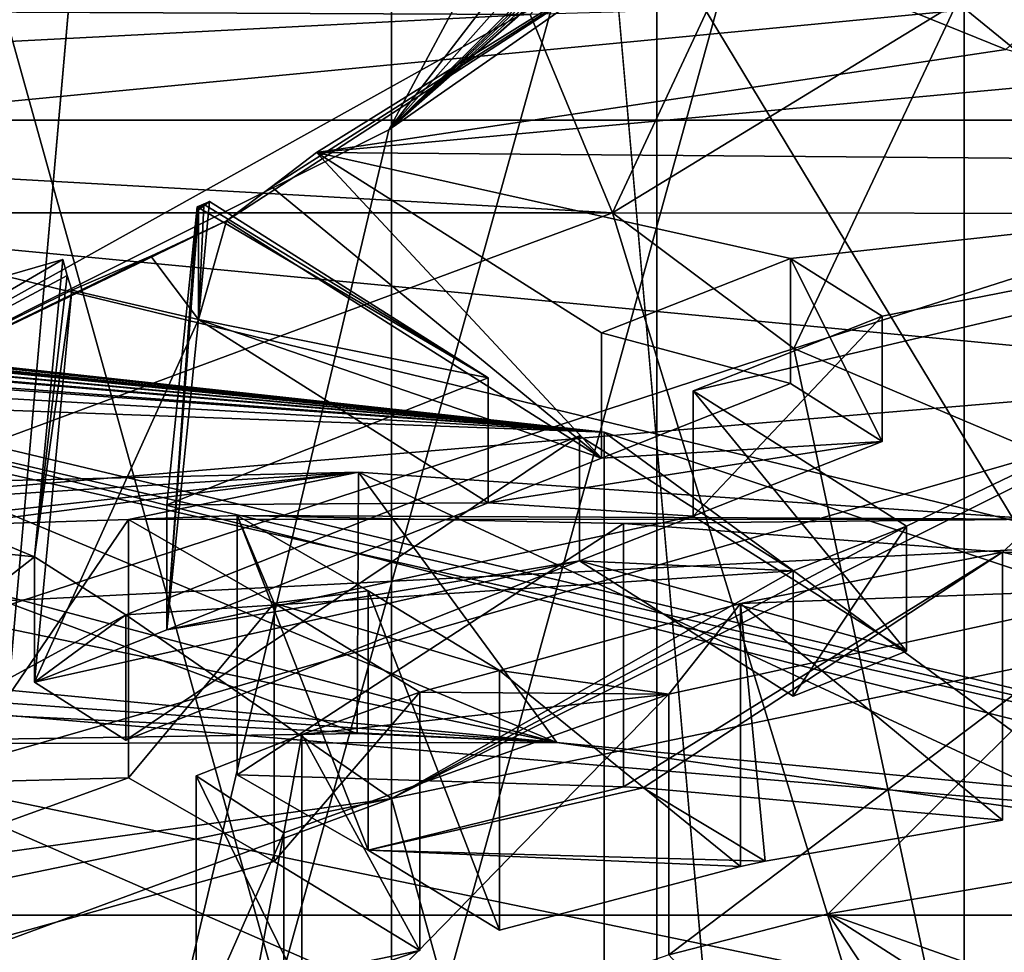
# Model space of a CAD drawing. Header units: millimetres. Extents: x -122 to 122, y -98 to 94.
# Tile 408 of 533: x 74.71 to 78.12, y -17.75 to -14.53. Entities that reach past the tile are written whole.
import ezdxf

# ---------------------------------------------------------------- set-up
doc = ezdxf.new("R2010")
doc.units = ezdxf.units.MM
doc.header["$LTSCALE"] = 26.699852
for name, color, linetype in [('10', 7, 'CONTINUOUS'), ('1004', 7, 'CONTINUOUS'), ('1006', 7, 'CONTINUOUS'), ('1139', 7, 'CONTINUOUS'), ('1154', 7, 'CONTINUOUS'), ('1159', 7, 'CONTINUOUS'), ('1160', 7, 'CONTINUOUS'), ('1231', 7, 'CONTINUOUS'), ('1736', 7, 'CONTINUOUS'), ('1737', 7, 'CONTINUOUS'), ('189', 7, 'CONTINUOUS'), ('191', 7, 'CONTINUOUS'), ('193', 7, 'CONTINUOUS'), ('196', 7, 'CONTINUOUS'), ('197', 7, 'CONTINUOUS'), ('199', 7, 'CONTINUOUS'), ('203', 7, 'CONTINUOUS'), ('204', 7, 'CONTINUOUS'), ('206', 7, 'CONTINUOUS'), ('217', 7, 'CONTINUOUS'), ('218', 7, 'CONTINUOUS'), ('219', 7, 'CONTINUOUS'), ('220', 7, 'CONTINUOUS'), ('221', 7, 'CONTINUOUS'), ('222', 7, 'CONTINUOUS'), ('223', 7, 'CONTINUOUS'), ('224', 7, 'CONTINUOUS'), ('225', 7, 'CONTINUOUS'), ('226', 7, 'CONTINUOUS'), ('227', 7, 'CONTINUOUS'), ('228', 7, 'CONTINUOUS'), ('229', 7, 'CONTINUOUS'), ('4236', 7, 'CONTINUOUS'), ('4241', 7, 'CONTINUOUS'), ('4243', 7, 'CONTINUOUS'), ('4244', 7, 'CONTINUOUS'), ('4275', 7, 'CONTINUOUS'), ('4781', 7, 'CONTINUOUS'), ('4782', 7, 'CONTINUOUS'), ('4791', 7, 'CONTINUOUS'), ('4792', 7, 'CONTINUOUS'), ('4793', 7, 'CONTINUOUS'), ('4794', 7, 'CONTINUOUS'), ('5014', 7, 'CONTINUOUS'), ('5015', 7, 'CONTINUOUS'), ('5016', 7, 'CONTINUOUS'), ('5019', 7, 'CONTINUOUS'), ('5079', 7, 'CONTINUOUS'), ('5080', 7, 'CONTINUOUS'), ('5081', 7, 'CONTINUOUS'), ('5082', 7, 'CONTINUOUS'), ('5083', 7, 'CONTINUOUS'), ('5085', 7, 'CONTINUOUS'), ('5086', 7, 'CONTINUOUS'), ('5087', 7, 'CONTINUOUS'), ('5088', 7, 'CONTINUOUS'), ('5232', 7, 'CONTINUOUS'), ('5236', 7, 'CONTINUOUS'), ('5239', 7, 'CONTINUOUS'), ('8', 7, 'CONTINUOUS'), ('967', 7, 'CONTINUOUS'), ('969', 7, 'CONTINUOUS')]:
    doc.layers.add(name, color=color, linetype=linetype)

msp = doc.modelspace()

# ---------------------------------------------------------------- linework, layer by layer
at = {"layer": '10', "color": 7, "linetype": 'Continuous', "true_color": 0xf5f5f5}
msp.add_3dface([(70, -18.8577, 56.6625), (70, -16.2596, 58.1625), (80.6065, -18.4564, 61.9674), (70, -18.8577, 56.6625)], dxfattribs=at)
at = {"layer": '1004', "color": 250, "linetype": 'Continuous', "true_color": 0x323232}
for points in [[(78.9793, 0, -35.25), (78.9793, -17.625, -30.5274), (68.3207, 0, -35.25), (78.9793, 0, -35.25)], [(68.3207, 0, -35.25), (78.9793, -17.625, -30.5274), (68.3207, -17.625, -30.5274), (68.3207, 0, -35.25)], [(78.9793, -17.625, -30.5274), (78.9793, -30.5274, -17.625), (68.3207, -17.625, -30.5274), (78.9793, -17.625, -30.5274)], [(68.3207, -17.625, -30.5274), (78.9793, -30.5274, -17.625), (68.3207, -30.5274, -17.625), (68.3207, -17.625, -30.5274)]]:
    msp.add_3dface(points, dxfattribs=at)
at = {"layer": '1006', "color": 250, "linetype": 'Continuous', "true_color": 0x323232}
for points in [[(78.9793, -17.625, 30.5274), (78.9793, 0, 35.25), (68.3207, -17.625, 30.5274), (78.9793, -17.625, 30.5274)], [(68.3207, -17.625, 30.5274), (78.9793, 0, 35.25), (68.3207, 0, 35.25), (68.3207, -17.625, 30.5274)], [(78.9793, -30.5274, 17.625), (78.9793, -17.625, 30.5274), (68.3207, -30.5274, 17.625), (78.9793, -30.5274, 17.625)], [(68.3207, -30.5274, 17.625), (78.9793, -17.625, 30.5274), (68.3207, -17.625, 30.5274), (68.3207, -30.5274, 17.625)]]:
    msp.add_3dface(points, dxfattribs=at)
at = {"layer": '1139', "color": 250, "linetype": 'Continuous', "true_color": 0x323232}
for points in [[(77.3921, -15.6644, -51.1316), (61.5, -20.8577, -60.1266), (76.7642, -15.1961, -50.3204), (77.3921, -15.6644, -51.1316)], [(76.7642, -15.1961, -50.3204), (61.5, -20.8577, -60.1266), (63.2358, -15.1961, -50.3204), (76.7642, -15.1961, -50.3204)], [(78.2539, -16.0299, -51.7646), (61.5, -20.8577, -60.1266), (77.3921, -15.6644, -51.1316), (78.2539, -16.0299, -51.7646)], [(78.5, -20.8577, -60.1266), (61.5, -20.8577, -60.1266), (78.2539, -16.0299, -51.7646), (78.5, -20.8577, -60.1266)]]:
    msp.add_3dface(points, dxfattribs=at)
at = {"layer": '1154', "color": 250, "linetype": 'Continuous', "true_color": 0x323232}
for points in [[(76.7642, -15.1961, -50.3204), (63.2358, -15.1961, -50.3204), (63.5349, -14.4494, -49.2952), (76.7642, -15.1961, -50.3204)], [(76.7642, -15.1961, -50.3204), (63.5349, -14.4494, -49.2952), (76.4794, -14.5089, -49.3619), (76.7642, -15.1961, -50.3204)]]:
    msp.add_3dface(points, dxfattribs=at)
at = {"layer": '1159', "color": 250, "linetype": 'Continuous', "true_color": 0x323232}
for points in [[(76.7642, -15.1961, -50.3204), (76.4794, -14.5089, -49.3619), (77.7189, -13.1509, -48.8688), (76.7642, -15.1961, -50.3204)], [(76.7642, -15.1961, -50.3204), (77.7189, -13.1509, -48.8688), (77.9567, -14.4685, -50.0678), (76.7642, -15.1961, -50.3204)]]:
    msp.add_3dface(points, dxfattribs=at)
at = {"layer": '1160', "color": 250, "linetype": 'Continuous', "true_color": 0x323232}
for points in [[(77.9567, -14.4685, -50.0678), (78.9799, -13.6721, -50.9196), (78.8532, -15.1979, -51.0817), (77.9567, -14.4685, -50.0678)], [(76.7642, -15.1961, -50.3204), (77.9567, -14.4685, -50.0678), (78.8532, -15.1979, -51.0817), (76.7642, -15.1961, -50.3204)], [(77.3921, -15.6644, -51.1316), (76.7642, -15.1961, -50.3204), (78.8532, -15.1979, -51.0817), (77.3921, -15.6644, -51.1316)], [(78.2539, -16.0299, -51.7646), (77.3921, -15.6644, -51.1316), (78.8532, -15.1979, -51.0817), (78.2539, -16.0299, -51.7646)]]:
    msp.add_3dface(points, dxfattribs=at)
at = {"layer": '1231', "color": 250, "linetype": 'Continuous', "true_color": 0x323232}
for points in [[(103.1595, -13.7317, -39.9563), (36.8405, -13.7317, -39.9563), (35.9716, -19.4191, -39.7149), (103.1595, -13.7317, -39.9563)], [(103.5236, -17.3593, -39.4205), (103.1595, -13.7317, -39.9563), (35.9716, -19.4191, -39.7149), (103.5236, -17.3593, -39.4205)], [(104.466, -20.7388, -40.1459), (103.5236, -17.3593, -39.4205), (35.9716, -19.4191, -39.7149), (104.466, -20.7388, -40.1459)]]:
    msp.add_3dface(points, dxfattribs=at)
at = {"layer": '1736', "color": 250, "linetype": 'Continuous', "true_color": 0x323232}
for points in [[(31.5, -4.939, -46.9912), (108.5, -23.625, -40.9197), (31.5, -23.625, -40.9197), (31.5, -4.939, -46.9912)], [(108.5, -4.939, -46.9912), (108.5, -23.625, -40.9197), (31.5, -4.939, -46.9912), (108.5, -4.939, -46.9912)]]:
    msp.add_3dface(points, dxfattribs=at)
at = {"layer": '1737', "color": 250, "linetype": 'Continuous', "true_color": 0x323232}
for points in [[(108.5, -5.148, -48.9802), (108.5, -24.625, -42.6518), (31.5, -5.148, -48.9802), (108.5, -5.148, -48.9802)], [(31.5, -5.148, -48.9802), (108.5, -24.625, -42.6518), (31.5, -24.625, -42.6518), (31.5, -5.148, -48.9802)]]:
    msp.add_3dface(points, dxfattribs=at)
at = {"layer": '189', "color": 7, "linetype": 'Continuous', "true_color": 0xf5f5f5}
for points in [[(78.6821, -14.1182, 81.5534), (77.0277, -14.1857, 81.6703), (78.1256, -14.6309, 82.4414), (78.6821, -14.1182, 81.5534)], [(77.0277, -14.1857, 81.6703), (75.7412, -14.9873, 83.0588), (78.1256, -14.6309, 82.4414), (77.0277, -14.1857, 81.6703)], [(78.1256, -14.6309, 82.4414), (75.7412, -14.9873, 83.0588), (78.4996, -14.7324, 82.6172), (78.1256, -14.6309, 82.4414)], [(75.7412, -14.9873, 83.0588), (80.3912, -15.0254, 83.1247), (78.4996, -14.7324, 82.6172), (75.7412, -14.9873, 83.0588)], [(77.3807, -15.353, 83.6921), (80.3912, -15.0254, 83.1247), (75.7412, -14.9873, 83.0588), (77.3807, -15.353, 83.6921)], [(76.7267, -15.6112, 84.1394), (77.3807, -15.353, 83.6921), (75.7412, -14.9873, 83.0588), (76.7267, -15.6112, 84.1394)], [(76, -17.2211, 86.9279), (80.3912, -15.0254, 83.1247), (77.7817, -16.2791, 85.2962), (76, -17.2211, 86.9279)], [(77.7817, -16.2791, 85.2962), (80.3912, -15.0254, 83.1247), (77.0432, -15.8116, 84.4864), (77.7817, -16.2791, 85.2962)], [(77.0432, -15.8116, 84.4864), (80.3912, -15.0254, 83.1247), (77.6972, -15.5533, 84.0391), (77.0432, -15.8116, 84.4864)], [(77.6972, -15.5533, 84.0391), (80.3912, -15.0254, 83.1247), (77.3807, -15.353, 83.6921), (77.6972, -15.5533, 84.0391)], [(75.2226, -16.2052, 85.1682), (76.3343, -15.7662, 84.4078), (75.3277, -15.1745, 83.383), (75.2226, -16.2052, 85.1682)], [(75.3277, -15.1745, 83.383), (76.3343, -15.7662, 84.4078), (75.3493, -15.1653, 83.3671), (75.3277, -15.1745, 83.383)], [(76.3343, -15.7662, 84.4078), (75.3708, -15.1562, 83.3512), (75.3493, -15.1653, 83.3671), (76.3343, -15.7662, 84.4078)], [(74.863, -15.3571, 83.6993), (73.3475, -15.7951, 84.458), (74.7648, -16.386, 85.4813), (74.863, -15.3571, 83.6993)], [(73.3475, -15.7951, 84.458), (71.6803, -16.0635, 84.9228), (74.7648, -16.386, 85.4813), (73.3475, -15.7951, 84.458)], [(76.6508, -15.9665, 84.7548), (75.0813, -16.5863, 85.8284), (77.3893, -16.434, 85.5646), (76.6508, -15.9665, 84.7548)], [(71.6803, -16.0635, 84.9228), (73.201, -17.6102, 87.6018), (74.7648, -16.386, 85.4813), (71.6803, -16.0635, 84.9228)], [(77.3893, -16.434, 85.5646), (76, -17.2211, 86.9279), (77.7817, -16.2791, 85.2962), (77.3893, -16.434, 85.5646)], [(74.7648, -16.386, 85.4813), (73.201, -17.6102, 87.6018), (75.0813, -16.5863, 85.8284), (74.7648, -16.386, 85.4813)], [(75.0813, -16.5863, 85.8284), (76, -17.2211, 86.9279), (77.3893, -16.434, 85.5646), (75.0813, -16.5863, 85.8284)], [(73.201, -17.6102, 87.6018), (76, -17.2211, 86.9279), (75.0813, -16.5863, 85.8284), (73.201, -17.6102, 87.6018)], [(73.1073, -17.8202, 87.9654), (76, -17.2211, 86.9279), (73.201, -17.6102, 87.6018), (73.1073, -17.8202, 87.9654)]]:
    msp.add_3dface(points, dxfattribs=at)
at = {"layer": '191', "color": 7, "linetype": 'Continuous', "true_color": 0xf5f5f5}
for points in [[(76, -17.2211, 86.9279), (78.942, -27.8707, 78.818), (78.9421, -16.6076, 85.3207), (76, -17.2211, 86.9279)], [(76, -28.9558, 80.1529), (76, -17.2211, 86.9279), (73.0572, -18.3066, 88.2631), (76, -28.9558, 80.1529)], [(76, -17.2211, 86.9279), (76, -28.9558, 80.1529), (78.942, -27.8707, 78.818), (76, -17.2211, 86.9279)]]:
    msp.add_3dface(points, dxfattribs=at)
at = {"layer": '193', "color": 7, "linetype": 'Continuous', "true_color": 0xf5f5f5}
for points in [[(76, -6.8288, 68.9279), (73.058, -17.4784, 60.818), (73.0579, -6.2153, 67.3207), (76, -6.8288, 68.9279)], [(76, -6.8288, 68.9279), (76, -18.5635, 62.1529), (73.058, -17.4784, 60.818), (76, -6.8288, 68.9279)], [(76, -18.5635, 62.1529), (76, -6.8288, 68.9279), (78.9428, -7.9143, 70.2631), (76, -18.5635, 62.1529)], [(78.9428, -19.1771, 63.7605), (76, -18.5635, 62.1529), (78.9428, -7.9143, 70.2631), (78.9428, -19.1771, 63.7605)]]:
    msp.add_3dface(points, dxfattribs=at)
at = {"layer": '196', "color": 7, "linetype": 'Continuous', "true_color": 0xf5f5f5}
for points in [[(76.9175, -13.179, 77.2616), (76.9175, -22.6056, 71.8191), (73.4587, -25.601, 77.0072), (76.9175, -13.179, 77.2616)], [(75.9907, -14.9083, 80.257), (76.9175, -13.179, 77.2616), (73.4587, -25.601, 77.0072), (75.9907, -14.9083, 80.257)], [(73.4587, -16.1743, 82.4497), (75.9907, -14.9083, 80.257), (73.4587, -25.601, 77.0072), (73.4587, -16.1743, 82.4497)]]:
    msp.add_3dface(points, dxfattribs=at)
at = {"layer": '197', "color": 7, "linetype": 'Continuous', "true_color": 0xf5f5f5}
for points in [[(76.9175, -22.6056, 71.8191), (76.9175, -13.179, 77.2616), (73.4587, -10.1836, 72.0735), (76.9175, -22.6056, 71.8191)], [(76.9175, -22.6056, 71.8191), (73.4587, -10.1836, 72.0735), (73.4587, -19.6103, 66.631), (76.9175, -22.6056, 71.8191)]]:
    msp.add_3dface(points, dxfattribs=at)
at = {"layer": '199', "color": 7, "linetype": 'Continuous', "true_color": 0xf5f5f5}
for points in [[(76.9175, -13.179, 77.2616), (75.9907, -14.9083, 80.257), (77.7421, -12.6324, 77.9799), (76.9175, -13.179, 77.2616)], [(77.7421, -12.6324, 77.9799), (75.9907, -14.9083, 80.257), (77.6661, -13.0266, 78.6628), (77.7421, -12.6324, 77.9799)], [(77.6661, -13.0266, 78.6628), (75.9907, -14.9083, 80.257), (77.512, -13.411, 79.3285), (77.6661, -13.0266, 78.6628)], [(77.0277, -14.1857, 81.6703), (77.8778, -13.25, 80.0497), (75.9907, -14.9083, 80.257), (77.0277, -14.1857, 81.6703)], [(75.9907, -14.9083, 80.257), (77.8778, -13.25, 80.0497), (77.8519, -13.2678, 80.0222), (75.9907, -14.9083, 80.257)], [(77.8259, -13.2857, 79.9948), (75.9907, -14.9083, 80.257), (77.8519, -13.2678, 80.0222), (77.8259, -13.2857, 79.9948)], [(77.7174, -13.34, 79.7984), (75.9907, -14.9083, 80.257), (77.8259, -13.2857, 79.9948), (77.7174, -13.34, 79.7984)], [(77.6099, -13.3925, 79.6044), (75.9907, -14.9083, 80.257), (77.7174, -13.34, 79.7984), (77.6099, -13.3925, 79.6044)], [(77.5608, -13.4023, 79.4657), (75.9907, -14.9083, 80.257), (77.6099, -13.3925, 79.6044), (77.5608, -13.4023, 79.4657)], [(77.512, -13.411, 79.3285), (75.9907, -14.9083, 80.257), (77.5608, -13.4023, 79.4657), (77.512, -13.411, 79.3285)], [(77.0277, -14.1857, 81.6703), (75.9907, -14.9083, 80.257), (73.4587, -16.1743, 82.4497), (77.0277, -14.1857, 81.6703)], [(77.0277, -14.1857, 81.6703), (73.4587, -16.1743, 82.4497), (75.4296, -15.223, 82.4671), (77.0277, -14.1857, 81.6703)], [(75.5848, -15.1056, 82.7619), (77.0277, -14.1857, 81.6703), (75.4296, -15.223, 82.4671), (75.5848, -15.1056, 82.7619)], [(75.7412, -14.9873, 83.0588), (77.0277, -14.1857, 81.6703), (75.5848, -15.1056, 82.7619), (75.7412, -14.9873, 83.0588)], [(75.3277, -15.1745, 83.383), (75.3493, -15.1653, 83.3671), (75.3299, -15.1801, 83.3302), (75.3277, -15.1745, 83.383)], [(75.3493, -15.1653, 83.3671), (75.3708, -15.1562, 83.3512), (75.3299, -15.1801, 83.3302), (75.3493, -15.1653, 83.3671)], [(75.3299, -15.1801, 83.3302), (75.3708, -15.1562, 83.3512), (75.3514, -15.1709, 83.3144), (75.3299, -15.1801, 83.3302)], [(75.3321, -15.1857, 83.2776), (75.3299, -15.1801, 83.3302), (75.3514, -15.1709, 83.3144), (75.3321, -15.1857, 83.2776)], [(75.4296, -15.223, 82.4671), (73.4587, -16.1743, 82.4497), (75.1679, -15.3457, 82.6795), (75.4296, -15.223, 82.4671)], [(73.3475, -15.7951, 84.458), (74.863, -15.3571, 83.6993), (73.4587, -16.1743, 82.4497), (73.3475, -15.7951, 84.458)], [(75.1679, -15.3457, 82.6795), (73.4587, -16.1743, 82.4497), (74.8943, -15.4625, 82.8818), (75.1679, -15.3457, 82.6795)], [(73.4587, -16.1743, 82.4497), (74.863, -15.3571, 83.6993), (74.8788, -15.4127, 83.2857), (73.4587, -16.1743, 82.4497)], [(74.8943, -15.4625, 82.8818), (73.4587, -16.1743, 82.4497), (74.8788, -15.4127, 83.2857), (74.8943, -15.4625, 82.8818)]]:
    msp.add_3dface(points, dxfattribs=at)
at = {"layer": '203', "color": 7, "linetype": 'Continuous', "true_color": 0xf5f5f5}
for points in [[(80.3912, -15.0254, 83.1247), (76, -17.2211, 86.9279), (78.9421, -16.6076, 85.3207), (80.3912, -15.0254, 83.1247)], [(76, -17.2211, 86.9279), (73.1073, -17.8202, 87.9654), (73.0572, -18.3066, 88.2631), (76, -17.2211, 86.9279)]]:
    msp.add_3dface(points, dxfattribs=at)
at = {"layer": '204', "color": 7, "linetype": 'Continuous', "true_color": 0xf5f5f5}
msp.add_3dface([(76, -18.5635, 62.1529), (70, -17.7599, 60.761), (73.058, -17.4784, 60.818), (76, -18.5635, 62.1529)], dxfattribs=at)
at = {"layer": '206', "color": 7, "linetype": 'Continuous', "true_color": 0xf5f5f5}
for points in [[(75.4296, -15.223, 82.4671), (75.1679, -15.3457, 82.6795), (75.3321, -15.5647, 83.0588), (75.4296, -15.223, 82.4671)], [(75.4296, -15.223, 82.4671), (75.3321, -15.5647, 83.0588), (76.7267, -16.0442, 83.8894), (75.4296, -15.223, 82.4671)], [(75.1679, -15.3457, 82.6795), (74.8943, -15.4625, 82.8818), (75.3321, -15.5647, 83.0588), (75.1679, -15.3457, 82.6795)], [(75.3321, -15.5647, 83.0588), (74.8943, -15.4625, 82.8818), (74.7648, -16.819, 85.2313), (75.3321, -15.5647, 83.0588)], [(75.2226, -16.6382, 84.9182), (75.3321, -15.5647, 83.0588), (74.7648, -16.819, 85.2313), (75.2226, -16.6382, 84.9182)], [(75.3321, -15.5647, 83.0588), (76.3343, -16.1992, 84.1578), (76.7267, -16.0442, 83.8894), (75.3321, -15.5647, 83.0588)], [(77.3807, -15.786, 83.4421), (76.7267, -16.0442, 83.8894), (77.6972, -15.9863, 83.7891), (77.3807, -15.786, 83.4421)], [(76.7267, -16.0442, 83.8894), (76.3343, -16.1992, 84.1578), (77.6972, -15.9863, 83.7891), (76.7267, -16.0442, 83.8894)], [(77.6972, -15.9863, 83.7891), (76.3343, -16.1992, 84.1578), (77.0432, -16.2446, 84.2364), (77.6972, -15.9863, 83.7891)], [(76.3343, -16.1992, 84.1578), (75.2226, -16.6382, 84.9182), (77.0432, -16.2446, 84.2364), (76.3343, -16.1992, 84.1578)], [(77.0432, -16.2446, 84.2364), (75.2226, -16.6382, 84.9182), (76.6508, -16.3995, 84.5048), (77.0432, -16.2446, 84.2364)], [(77.7817, -16.7121, 85.0462), (77.0432, -16.2446, 84.2364), (76.6508, -16.3995, 84.5048), (77.7817, -16.7121, 85.0462)], [(76.6508, -16.3995, 84.5048), (75.2226, -16.6382, 84.9182), (74.7648, -16.819, 85.2313), (76.6508, -16.3995, 84.5048)], [(75.0813, -17.0193, 85.5784), (76.6508, -16.3995, 84.5048), (74.7648, -16.819, 85.2313), (75.0813, -17.0193, 85.5784)], [(77.3893, -16.8671, 85.3146), (77.7817, -16.7121, 85.0462), (76.6508, -16.3995, 84.5048), (77.3893, -16.8671, 85.3146)]]:
    msp.add_3dface(points, dxfattribs=at)
at = {"layer": '217', "color": 7, "linetype": 'Continuous', "true_color": 0xf5f5f5}
for points in [[(74.863, -15.3571, 83.6993), (74.7648, -16.386, 85.4813), (74.8788, -15.4127, 83.2857), (74.863, -15.3571, 83.6993)], [(74.7648, -16.386, 85.4813), (74.8943, -15.4625, 82.8818), (74.8788, -15.4127, 83.2857), (74.7648, -16.386, 85.4813)], [(74.8943, -15.4625, 82.8818), (74.7648, -16.386, 85.4813), (74.7648, -16.819, 85.2313), (74.8943, -15.4625, 82.8818)]]:
    msp.add_3dface(points, dxfattribs=at)
at = {"layer": '218', "color": 7, "linetype": 'Continuous', "true_color": 0xf5f5f5}
for points in [[(74.7648, -16.386, 85.4813), (75.0813, -16.5863, 85.8284), (74.7648, -16.819, 85.2313), (74.7648, -16.386, 85.4813)], [(75.0813, -16.5863, 85.8284), (75.0813, -17.0193, 85.5784), (74.7648, -16.819, 85.2313), (75.0813, -16.5863, 85.8284)]]:
    msp.add_3dface(points, dxfattribs=at)
at = {"layer": '219', "color": 7, "linetype": 'Continuous', "true_color": 0xf5f5f5}
for points in [[(75.0813, -16.5863, 85.8284), (76.6508, -15.9665, 84.7548), (75.0813, -17.0193, 85.5784), (75.0813, -16.5863, 85.8284)], [(76.6508, -15.9665, 84.7548), (76.6508, -16.3995, 84.5048), (75.0813, -17.0193, 85.5784), (76.6508, -15.9665, 84.7548)]]:
    msp.add_3dface(points, dxfattribs=at)
at = {"layer": '220', "color": 7, "linetype": 'Continuous', "true_color": 0xf5f5f5}
for points in [[(76.6508, -15.9665, 84.7548), (77.3893, -16.434, 85.5646), (76.6508, -16.3995, 84.5048), (76.6508, -15.9665, 84.7548)], [(77.3893, -16.434, 85.5646), (77.3893, -16.8671, 85.3146), (76.6508, -16.3995, 84.5048), (77.3893, -16.434, 85.5646)]]:
    msp.add_3dface(points, dxfattribs=at)
at = {"layer": '221', "color": 7, "linetype": 'Continuous', "true_color": 0xf5f5f5}
for points in [[(77.3893, -16.434, 85.5646), (77.7817, -16.2791, 85.2962), (77.3893, -16.8671, 85.3146), (77.3893, -16.434, 85.5646)], [(77.7817, -16.2791, 85.2962), (77.7817, -16.7121, 85.0462), (77.3893, -16.8671, 85.3146), (77.7817, -16.2791, 85.2962)]]:
    msp.add_3dface(points, dxfattribs=at)
at = {"layer": '222', "color": 7, "linetype": 'Continuous', "true_color": 0xf5f5f5}
for points in [[(77.7817, -16.2791, 85.2962), (77.0432, -15.8116, 84.4864), (77.7817, -16.7121, 85.0462), (77.7817, -16.2791, 85.2962)], [(77.0432, -15.8116, 84.4864), (77.0432, -16.2446, 84.2364), (77.7817, -16.7121, 85.0462), (77.0432, -15.8116, 84.4864)]]:
    msp.add_3dface(points, dxfattribs=at)
at = {"layer": '223', "color": 7, "linetype": 'Continuous', "true_color": 0xf5f5f5}
for points in [[(77.0432, -15.8116, 84.4864), (77.6972, -15.5533, 84.0391), (77.0432, -16.2446, 84.2364), (77.0432, -15.8116, 84.4864)], [(77.6972, -15.5533, 84.0391), (77.6972, -15.9863, 83.7891), (77.0432, -16.2446, 84.2364), (77.6972, -15.5533, 84.0391)]]:
    msp.add_3dface(points, dxfattribs=at)
at = {"layer": '224', "color": 7, "linetype": 'Continuous', "true_color": 0xf5f5f5}
for points in [[(77.6972, -15.5533, 84.0391), (77.3807, -15.353, 83.6921), (77.6972, -15.9863, 83.7891), (77.6972, -15.5533, 84.0391)], [(77.3807, -15.353, 83.6921), (77.3807, -15.786, 83.4421), (77.6972, -15.9863, 83.7891), (77.3807, -15.353, 83.6921)]]:
    msp.add_3dface(points, dxfattribs=at)
at = {"layer": '225', "color": 7, "linetype": 'Continuous', "true_color": 0xf5f5f5}
for points in [[(77.3807, -15.353, 83.6921), (76.7267, -15.6112, 84.1394), (77.3807, -15.786, 83.4421), (77.3807, -15.353, 83.6921)], [(76.7267, -15.6112, 84.1394), (76.7267, -16.0442, 83.8894), (77.3807, -15.786, 83.4421), (76.7267, -15.6112, 84.1394)]]:
    msp.add_3dface(points, dxfattribs=at)
at = {"layer": '226', "color": 7, "linetype": 'Continuous', "true_color": 0xf5f5f5}
for points in [[(75.7412, -14.9873, 83.0588), (75.5848, -15.1056, 82.7619), (76.7267, -16.0442, 83.8894), (75.7412, -14.9873, 83.0588)], [(76.7267, -15.6112, 84.1394), (75.7412, -14.9873, 83.0588), (76.7267, -16.0442, 83.8894), (76.7267, -15.6112, 84.1394)], [(75.5848, -15.1056, 82.7619), (75.4296, -15.223, 82.4671), (76.7267, -16.0442, 83.8894), (75.5848, -15.1056, 82.7619)]]:
    msp.add_3dface(points, dxfattribs=at)
at = {"layer": '227', "color": 7, "linetype": 'Continuous', "true_color": 0xf5f5f5}
for points in [[(75.2226, -16.2052, 85.1682), (75.3277, -15.1745, 83.383), (75.2226, -16.6382, 84.9182), (75.2226, -16.2052, 85.1682)], [(75.3277, -15.1745, 83.383), (75.3299, -15.1801, 83.3302), (75.2226, -16.6382, 84.9182), (75.3277, -15.1745, 83.383)], [(75.3299, -15.1801, 83.3302), (75.3321, -15.1857, 83.2776), (75.2226, -16.6382, 84.9182), (75.3299, -15.1801, 83.3302)], [(75.2226, -16.6382, 84.9182), (75.3321, -15.1857, 83.2776), (75.3321, -15.5647, 83.0588), (75.2226, -16.6382, 84.9182)]]:
    msp.add_3dface(points, dxfattribs=at)
at = {"layer": '228', "color": 7, "linetype": 'Continuous', "true_color": 0xf5f5f5}
for points in [[(75.3708, -15.1562, 83.3512), (76.3343, -15.7662, 84.4078), (75.3321, -15.5647, 83.0588), (75.3708, -15.1562, 83.3512)], [(75.3514, -15.1709, 83.3144), (75.3708, -15.1562, 83.3512), (75.3321, -15.5647, 83.0588), (75.3514, -15.1709, 83.3144)], [(75.3321, -15.1857, 83.2776), (75.3514, -15.1709, 83.3144), (75.3321, -15.5647, 83.0588), (75.3321, -15.1857, 83.2776)], [(76.3343, -15.7662, 84.4078), (76.3343, -16.1992, 84.1578), (75.3321, -15.5647, 83.0588), (76.3343, -15.7662, 84.4078)]]:
    msp.add_3dface(points, dxfattribs=at)
at = {"layer": '229', "color": 7, "linetype": 'Continuous', "true_color": 0xf5f5f5}
for points in [[(76.3343, -15.7662, 84.4078), (75.2226, -16.2052, 85.1682), (76.3343, -16.1992, 84.1578), (76.3343, -15.7662, 84.4078)], [(75.2226, -16.2052, 85.1682), (75.2226, -16.6382, 84.9182), (76.3343, -16.1992, 84.1578), (75.2226, -16.2052, 85.1682)]]:
    msp.add_3dface(points, dxfattribs=at)
at = {"layer": '4236', "color": 250, "linetype": 'Continuous', "true_color": 0x323232}
for points in [[(61.7813, -16.0187, 51.7452), (78.5, -20.8577, 60.1266), (63.2358, -15.1961, 50.3204), (61.7813, -16.0187, 51.7452)], [(63.2358, -15.1961, 50.3204), (78.5, -20.8577, 60.1266), (76.7642, -15.1961, 50.3204), (63.2358, -15.1961, 50.3204)], [(76.7642, -15.1961, 50.3204), (78.5, -20.8577, 60.1266), (77.3921, -15.6644, 51.1316), (76.7642, -15.1961, 50.3204)], [(77.3921, -15.6644, 51.1316), (78.5, -20.8577, 60.1266), (78.2539, -16.0299, 51.7646), (77.3921, -15.6644, 51.1316)], [(61.5, -20.8577, 60.1266), (78.5, -20.8577, 60.1266), (61.7813, -16.0187, 51.7452), (61.5, -20.8577, 60.1266)]]:
    msp.add_3dface(points, dxfattribs=at)
at = {"layer": '4241', "color": 250, "linetype": 'Continuous', "true_color": 0x323232}
for points in [[(63.2358, -15.1961, 50.3204), (76.4794, -14.5089, 49.3619), (63.5349, -14.4494, 49.2952), (63.2358, -15.1961, 50.3204)], [(63.2358, -15.1961, 50.3204), (76.7642, -15.1961, 50.3204), (76.4794, -14.5089, 49.3619), (63.2358, -15.1961, 50.3204)]]:
    msp.add_3dface(points, dxfattribs=at)
at = {"layer": '4243', "color": 250, "linetype": 'Continuous', "true_color": 0x323232}
msp.add_3dface([(76.4794, -14.5089, 49.3619), (76.7642, -15.1961, 50.3204), (77.9567, -14.4685, 50.0678), (76.4794, -14.5089, 49.3619)], dxfattribs=at)
at = {"layer": '4244', "color": 250, "linetype": 'Continuous', "true_color": 0x323232}
for points in [[(78.5484, -13.2347, 50.4464), (77.9567, -14.4685, 50.0678), (78.8532, -15.1979, 51.0817), (78.5484, -13.2347, 50.4464)], [(76.7642, -15.1961, 50.3204), (77.3921, -15.6644, 51.1316), (77.9567, -14.4685, 50.0678), (76.7642, -15.1961, 50.3204)], [(77.9567, -14.4685, 50.0678), (77.3921, -15.6644, 51.1316), (78.8532, -15.1979, 51.0817), (77.9567, -14.4685, 50.0678)], [(77.3921, -15.6644, 51.1316), (78.2539, -16.0299, 51.7646), (78.8532, -15.1979, 51.0817), (77.3921, -15.6644, 51.1316)]]:
    msp.add_3dface(points, dxfattribs=at)
at = {"layer": '4275', "color": 250, "linetype": 'Continuous', "true_color": 0x323232}
for points in [[(36.8405, -13.7317, 39.9563), (104.0284, -19.419, 39.7149), (36.4764, -17.3592, 39.4205), (36.8405, -13.7317, 39.9563)], [(36.8405, -13.7317, 39.9563), (103.1595, -13.7317, 39.9563), (104.0284, -19.419, 39.7149), (36.8405, -13.7317, 39.9563)], [(36.4764, -17.3592, 39.4205), (104.0284, -19.419, 39.7149), (35.534, -20.7387, 40.1459), (36.4764, -17.3592, 39.4205)]]:
    msp.add_3dface(points, dxfattribs=at)
at = {"layer": '4781', "color": 250, "linetype": 'Continuous', "true_color": 0x323232}
for points in [[(31.5, -23.625, 40.9197), (108.5, -4.939, 46.9912), (31.5, -4.939, 46.9912), (31.5, -23.625, 40.9197)], [(108.5, -23.625, 40.9197), (108.5, -4.939, 46.9912), (31.5, -23.625, 40.9197), (108.5, -23.625, 40.9197)]]:
    msp.add_3dface(points, dxfattribs=at)
at = {"layer": '4782', "color": 250, "linetype": 'Continuous', "true_color": 0x323232}
for points in [[(108.5, -24.625, 42.6518), (108.5, -5.148, 48.9802), (31.5, -24.625, 42.6518), (108.5, -24.625, 42.6518)], [(31.5, -24.625, 42.6518), (108.5, -5.148, 48.9802), (31.5, -5.148, 48.9802), (31.5, -24.625, 42.6518)]]:
    msp.add_3dface(points, dxfattribs=at)
at = {"layer": '4791', "color": 150, "linetype": 'Continuous', "true_color": 0x378cff}
for points in [[(22, -28.0584, -35.181), (22, -10.0141, -43.8712), (122, -28.0584, -35.181), (22, -28.0584, -35.181)], [(22, -10.0141, -43.8712), (122, -10.0141, -43.8712), (122, -28.0584, -35.181), (22, -10.0141, -43.8712)]]:
    msp.add_3dface(points, dxfattribs=at)
at = {"layer": '4792', "color": 150, "linetype": 'Continuous', "true_color": 0x378cff}
for points in [[(22, -10.0141, 43.8712), (22, -28.0584, 35.181), (122, -10.0141, 43.8712), (22, -10.0141, 43.8712)], [(22, -28.0584, 35.181), (122, -28.0584, 35.181), (122, -10.0141, 43.8712), (22, -28.0584, 35.181)]]:
    msp.add_3dface(points, dxfattribs=at)
at = {"layer": '4793', "color": 150, "linetype": 'Continuous', "true_color": 0x378cff}
for points in [[(22, -19.854, 34.3853), (22, -10.2783, 38.3524), (122, -19.854, 34.3853), (22, -19.854, 34.3853)], [(22, -10.2783, 38.3524), (122, -10.2783, 38.3524), (122, -19.854, 34.3853), (22, -10.2783, 38.3524)]]:
    msp.add_3dface(points, dxfattribs=at)
at = {"layer": '4794', "color": 150, "linetype": 'Continuous', "true_color": 0x378cff}
for points in [[(22, -10.2783, -38.3524), (22, -19.854, -34.3853), (122, -10.2783, -38.3524), (22, -10.2783, -38.3524)], [(22, -19.854, -34.3853), (122, -19.854, -34.3853), (122, -10.2783, -38.3524), (22, -19.854, -34.3853)]]:
    msp.add_3dface(points, dxfattribs=at)
at = {"layer": '5014', "color": 7, "linetype": 'Continuous', "true_color": 0xf5f5f5}
msp.add_3dface([(70, -17.5578, -54.4111), (63.2638, -18.2278, -55.5715), (76.7362, -18.2278, -55.5715), (70, -17.5578, -54.4111)], dxfattribs=at)
at = {"layer": '5015', "color": 7, "linetype": 'Continuous', "true_color": 0xf5f5f5}
for points in [[(70, -17.5578, -54.4111), (76.7362, -18.2278, -55.5715), (70, -15.2844, -55.7233), (70, -17.5578, -54.4111)], [(70, -15.2844, -55.7233), (76.7362, -18.2278, -55.5715), (76.7352, -15.9543, -56.8835), (70, -15.2844, -55.7233)], [(76.7362, -18.2278, -55.5715), (82.4441, -20.1348, -58.8745), (76.7352, -15.9543, -56.8835), (76.7362, -18.2278, -55.5715)], [(76.7352, -15.9543, -56.8835), (82.4441, -20.1348, -58.8745), (82.4451, -17.8619, -60.1876), (76.7352, -15.9543, -56.8835)]]:
    msp.add_3dface(points, dxfattribs=at)
at = {"layer": '5016', "color": 7, "linetype": 'Continuous', "true_color": 0xf5f5f5}
for points in [[(70, -15.2844, -55.7233), (76.7352, -15.9543, -56.8835), (71.3294, -15.5692, -64.466), (70, -15.2844, -55.7233)], [(71.5202, -15.507, -64.0535), (76.7352, -15.9543, -56.8835), (71.7288, -15.4897, -63.8757), (71.5202, -15.507, -64.0535)], [(71.7288, -15.4897, -63.8757), (76.7352, -15.9543, -56.8835), (71.9365, -15.4749, -63.6972), (71.7288, -15.4897, -63.8757)], [(71.9365, -15.4749, -63.6972), (76.7352, -15.9543, -56.8835), (72.1151, -15.4767, -63.6272), (71.9365, -15.4749, -63.6972)], [(72.1151, -15.4767, -63.6272), (76.7352, -15.9543, -56.8835), (72.2951, -15.4797, -63.556), (72.1151, -15.4767, -63.6272)], [(72.2951, -15.4797, -63.556), (76.7352, -15.9543, -56.8835), (72.5354, -15.5002, -63.5586), (72.2951, -15.4797, -63.556)], [(71.3294, -15.5692, -64.466), (76.7352, -15.9543, -56.8835), (71.5202, -15.507, -64.0535), (71.3294, -15.5692, -64.466)], [(72.5354, -15.5002, -63.5586), (76.7352, -15.9543, -56.8835), (72.7751, -15.5225, -63.5601), (72.5354, -15.5002, -63.5586)], [(72.7751, -15.5225, -63.5601), (76.7352, -15.9543, -56.8835), (72.9255, -15.543, -63.5973), (72.7751, -15.5225, -63.5601)], [(72.9255, -15.543, -63.5973), (76.7352, -15.9543, -56.8835), (73.0758, -15.5642, -63.6341), (72.9255, -15.543, -63.5973)], [(73.0758, -15.5642, -63.6341), (76.7352, -15.9543, -56.8835), (73.3242, -15.61, -63.7523), (73.0758, -15.5642, -63.6341)], [(73.3242, -15.61, -63.7523), (76.7352, -15.9543, -56.8835), (73.5732, -15.6585, -63.8694), (73.3242, -15.61, -63.7523)], [(73.5732, -15.6585, -63.8694), (76.7352, -15.9543, -56.8835), (73.6955, -15.6978, -64.015), (73.5732, -15.6585, -63.8694)], [(73.6955, -15.6978, -64.015), (76.7352, -15.9543, -56.8835), (73.8162, -15.7377, -64.1581), (73.6955, -15.6978, -64.015)], [(76.5724, -17.0281, -67.4784), (71.7575, -15.7489, -65.2676), (73.9609, -15.9372, -65.1112), (76.5724, -17.0281, -67.4784)], [(71.7575, -15.7489, -65.2676), (76.5724, -17.0281, -67.4784), (72.4409, -16.1714, -66.8236), (71.7575, -15.7489, -65.2676)], [(73.8162, -15.7377, -64.1581), (76.7352, -15.9543, -56.8835), (73.9087, -15.7946, -64.4105), (73.8162, -15.7377, -64.1581)], [(73.9087, -15.7946, -64.4105), (76.7352, -15.9543, -56.8835), (74.0013, -15.854, -64.6619), (73.9087, -15.7946, -64.4105)], [(74.0013, -15.854, -64.6619), (82.4451, -17.8619, -60.1876), (73.9811, -15.8949, -64.8876), (74.0013, -15.854, -64.6619)], [(76.7352, -15.9543, -56.8835), (82.4451, -17.8619, -60.1876), (74.0013, -15.854, -64.6619), (76.7352, -15.9543, -56.8835)], [(73.9811, -15.8949, -64.8876), (82.4451, -17.8619, -60.1876), (73.9609, -15.9372, -65.1112), (73.9811, -15.8949, -64.8876)], [(82.4451, -17.8619, -60.1876), (76.5724, -17.0281, -67.4784), (73.9609, -15.9372, -65.1112), (82.4451, -17.8619, -60.1876)], [(72.4409, -16.1714, -66.8236), (76.5724, -17.0281, -67.4784), (73.1402, -16.7, -68.3602), (72.4409, -16.1714, -66.8236)], [(73.1402, -16.7, -68.3602), (76.5724, -17.0281, -67.4784), (73.067, -16.777, -68.6152), (73.1402, -16.7, -68.3602)], [(73.067, -16.777, -68.6152), (76.5724, -17.0281, -67.4784), (72.9957, -16.8542, -68.8623), (73.067, -16.777, -68.6152)], [(76.5724, -17.0281, -67.4784), (73.6111, -17.0322, -69.1544), (72.9957, -16.8542, -68.8623), (76.5724, -17.0281, -67.4784)], [(75.8819, -16.9972, -67.8876), (73.6111, -17.0322, -69.1544), (76.5724, -17.0281, -67.4784), (75.8819, -16.9972, -67.8876)], [(76.5724, -17.0281, -67.4784), (82.4451, -17.8619, -60.1876), (78.2377, -17.1876, -66.4425), (76.5724, -17.0281, -67.4784)], [(75.5945, -17.4395, -69.3467), (70, -18.9965, -73.9029), (75.0905, -17.1504, -68.8244), (75.5945, -17.4395, -69.3467)], [(75.0905, -17.1504, -68.8244), (70, -18.9965, -73.9029), (74.4703, -17.1657, -69.1714), (75.0905, -17.1504, -68.8244)], [(86.2603, -20.7168, -65.1325), (77.5107, -17.6209, -68.5543), (78.6409, -17.4263, -66.8561), (86.2603, -20.7168, -65.1325)], [(76.0986, -17.7473, -69.8582), (70, -18.9965, -73.9029), (75.5945, -17.4395, -69.3467), (76.0986, -17.7473, -69.8582)], [(77.5107, -17.6209, -68.5543), (79.2773, -20.302, -73.1491), (76.9599, -17.7627, -69.3547), (77.5107, -17.6209, -68.5543)], [(86.2603, -20.7168, -65.1325), (87.6, -24.0844, -70.9654), (77.5107, -17.6209, -68.5543), (86.2603, -20.7168, -65.1325)], [(87.6, -24.0844, -70.9654), (79.2773, -20.302, -73.1491), (77.5107, -17.6209, -68.5543), (87.6, -24.0844, -70.9654)], [(75.6897, -17.8888, -70.4247), (70, -18.9965, -73.9029), (76.0986, -17.7473, -69.8582), (75.6897, -17.8888, -70.4247)]]:
    msp.add_3dface(points, dxfattribs=at)
at = {"layer": '5019', "color": 7, "linetype": 'Continuous', "true_color": 0xf5f5f5}
for points in [[(75.9197, -17.4004, -69.0524), (75.466, -17.1393, -68.5827), (76.8022, -17.1809, -67.7919), (75.9197, -17.4004, -69.0524)], [(76.8705, -17.185, -67.7503), (75.9197, -17.4004, -69.0524), (76.8022, -17.1809, -67.7919), (76.8705, -17.185, -67.7503)], [(77.2923, -17.4383, -68.1935), (75.9197, -17.4004, -69.0524), (76.8705, -17.185, -67.7503), (77.2923, -17.4383, -68.1935)], [(77.2923, -17.4383, -68.1935), (76.8705, -17.185, -67.7503), (78.1142, -17.296, -66.9726), (77.2923, -17.4383, -68.1935)], [(76.3733, -17.6765, -69.5131), (75.9197, -17.4004, -69.0524), (77.2079, -17.4567, -68.3167), (76.3733, -17.6765, -69.5131)], [(77.2079, -17.4567, -68.3167), (75.9197, -17.4004, -69.0524), (77.2923, -17.4383, -68.1935), (77.2079, -17.4567, -68.3167)]]:
    msp.add_3dface(points, dxfattribs=at)
at = {"layer": '5079', "color": 7, "linetype": 'Continuous', "true_color": 0xf5f5f5}
for points in [[(78.6409, -16.4938, -67.3945), (76.9599, -17.7627, -69.3547), (76.9595, -16.861, -69.8761), (78.6409, -16.4938, -67.3945)], [(77.5107, -17.6209, -68.5543), (76.9599, -17.7627, -69.3547), (78.6409, -16.4938, -67.3945), (77.5107, -17.6209, -68.5543)], [(78.6409, -17.4263, -66.8561), (77.5107, -17.6209, -68.5543), (78.6409, -16.4938, -67.3945), (78.6409, -17.4263, -66.8561)], [(76.9599, -17.7627, -69.3547), (75.6273, -18.226, -71.2221), (76.9595, -16.861, -69.8761), (76.9599, -17.7627, -69.3547)], [(75.6273, -18.226, -71.2221), (75.6273, -17.3403, -71.7335), (76.9595, -16.861, -69.8761), (75.6273, -18.226, -71.2221)]]:
    msp.add_3dface(points, dxfattribs=at)
at = {"layer": '5080', "color": 7, "linetype": 'Continuous', "true_color": 0xf5f5f5}
for points in [[(75.6273, -17.3403, -71.7335), (75.3248, -18.0281, -70.9228), (75.3248, -17.1431, -71.4338), (75.6273, -17.3403, -71.7335)], [(75.4786, -18.1279, -71.0755), (75.3248, -18.0281, -70.9228), (75.6273, -17.3403, -71.7335), (75.4786, -18.1279, -71.0755)], [(75.6273, -18.226, -71.2221), (75.4786, -18.1279, -71.0755), (75.6273, -17.3403, -71.7335), (75.6273, -18.226, -71.2221)]]:
    msp.add_3dface(points, dxfattribs=at)
at = {"layer": '5081', "color": 7, "linetype": 'Continuous', "true_color": 0xf5f5f5}
for points in [[(76.0986, -17.7473, -69.8582), (76.0986, -16.8535, -70.3742), (75.6898, -16.9999, -70.9378), (76.0986, -17.7473, -69.8582)], [(75.3248, -17.1431, -71.4338), (75.6897, -17.8888, -70.4247), (75.6898, -16.9999, -70.9378), (75.3248, -17.1431, -71.4338)], [(75.6897, -17.8888, -70.4247), (76.0986, -17.7473, -69.8582), (75.6898, -16.9999, -70.9378), (75.6897, -17.8888, -70.4247)], [(75.3248, -18.0281, -70.9228), (75.6897, -17.8888, -70.4247), (75.3248, -17.1431, -71.4338), (75.3248, -18.0281, -70.9228)]]:
    msp.add_3dface(points, dxfattribs=at)
at = {"layer": '5082', "color": 7, "linetype": 'Continuous', "true_color": 0xf5f5f5}
for points in [[(75.0905, -17.1504, -68.8244), (75.0905, -16.2566, -69.3404), (75.5944, -16.546, -69.8624), (75.0905, -17.1504, -68.8244)], [(75.5945, -17.4395, -69.3467), (75.0905, -17.1504, -68.8244), (75.5944, -16.546, -69.8624), (75.5945, -17.4395, -69.3467)], [(76.0986, -16.8535, -70.3742), (75.5945, -17.4395, -69.3467), (75.5944, -16.546, -69.8624), (76.0986, -16.8535, -70.3742)], [(76.0986, -17.7473, -69.8582), (75.5945, -17.4395, -69.3467), (76.0986, -16.8535, -70.3742), (76.0986, -17.7473, -69.8582)]]:
    msp.add_3dface(points, dxfattribs=at)
at = {"layer": '5083', "color": 7, "linetype": 'Continuous', "true_color": 0xf5f5f5}
for points in [[(75.0905, -17.1504, -68.8244), (74.4703, -17.1657, -69.1714), (75.0905, -16.2566, -69.3404), (75.0905, -17.1504, -68.8244)], [(75.0905, -16.2566, -69.3404), (74.4703, -17.1657, -69.1714), (74.4766, -16.2765, -69.6811), (75.0905, -16.2566, -69.3404)]]:
    msp.add_3dface(points, dxfattribs=at)
at = {"layer": '5085', "color": 7, "linetype": 'Continuous', "true_color": 0xf5f5f5}
for points in [[(73.6111, -16.1465, -69.6657), (75.8819, -16.9972, -67.8876), (75.8856, -16.0931, -68.4075), (73.6111, -16.1465, -69.6657)], [(75.8819, -16.9972, -67.8876), (76.5724, -17.0281, -67.4784), (75.8856, -16.0931, -68.4075), (75.8819, -16.9972, -67.8876)], [(76.5724, -17.0281, -67.4784), (78.2377, -17.1876, -66.4425), (75.8856, -16.0931, -68.4075), (76.5724, -17.0281, -67.4784)], [(78.2377, -17.1876, -66.4425), (78.2377, -16.2551, -66.9809), (75.8856, -16.0931, -68.4075), (78.2377, -17.1876, -66.4425)], [(73.6111, -17.0322, -69.1544), (75.8819, -16.9972, -67.8876), (73.6111, -16.1465, -69.6657), (73.6111, -17.0322, -69.1544)]]:
    msp.add_3dface(points, dxfattribs=at)
at = {"layer": '5086', "color": 7, "linetype": 'Continuous', "true_color": 0xf5f5f5}
for points in [[(75.466, -17.1393, -68.5827), (75.466, -16.2421, -69.1006), (76.8021, -16.2703, -68.3177), (75.466, -17.1393, -68.5827)], [(76.8022, -17.1809, -67.7919), (75.466, -17.1393, -68.5827), (76.8021, -16.2703, -68.3177), (76.8022, -17.1809, -67.7919)], [(78.1142, -16.3691, -67.5078), (76.8022, -17.1809, -67.7919), (76.8021, -16.2703, -68.3177), (78.1142, -16.3691, -67.5078)], [(76.8705, -17.185, -67.7503), (76.8022, -17.1809, -67.7919), (78.1142, -16.3691, -67.5078), (76.8705, -17.185, -67.7503)], [(78.1142, -17.296, -66.9726), (76.8705, -17.185, -67.7503), (78.1142, -16.3691, -67.5078), (78.1142, -17.296, -66.9726)]]:
    msp.add_3dface(points, dxfattribs=at)
at = {"layer": '5087', "color": 7, "linetype": 'Continuous', "true_color": 0xf5f5f5}
for points in [[(75.466, -17.1393, -68.5827), (75.9197, -17.4004, -69.0524), (75.466, -16.2421, -69.1006), (75.466, -17.1393, -68.5827)], [(75.466, -16.2421, -69.1006), (75.9197, -17.4004, -69.0524), (75.9197, -16.5035, -69.5702), (75.466, -16.2421, -69.1006)], [(75.9197, -17.4004, -69.0524), (76.3733, -17.6765, -69.5131), (75.9197, -16.5035, -69.5702), (75.9197, -17.4004, -69.0524)], [(76.3733, -17.6765, -69.5131), (76.3733, -16.7793, -70.0311), (75.9197, -16.5035, -69.5702), (76.3733, -17.6765, -69.5131)]]:
    msp.add_3dface(points, dxfattribs=at)
at = {"layer": '5088', "color": 7, "linetype": 'Continuous', "true_color": 0xf5f5f5}
for points in [[(78.1142, -17.296, -66.9726), (78.1142, -16.3691, -67.5078), (77.2075, -16.547, -68.8426), (78.1142, -17.296, -66.9726)], [(76.3733, -16.7793, -70.0311), (77.2079, -17.4567, -68.3167), (77.2075, -16.547, -68.8426), (76.3733, -16.7793, -70.0311)], [(77.2079, -17.4567, -68.3167), (77.2923, -17.4383, -68.1935), (77.2075, -16.547, -68.8426), (77.2079, -17.4567, -68.3167)], [(77.2923, -17.4383, -68.1935), (78.1142, -17.296, -66.9726), (77.2075, -16.547, -68.8426), (77.2923, -17.4383, -68.1935)], [(76.3733, -17.6765, -69.5131), (77.2079, -17.4567, -68.3167), (76.3733, -16.7793, -70.0311), (76.3733, -17.6765, -69.5131)]]:
    msp.add_3dface(points, dxfattribs=at)
at = {"layer": '5232', "color": 7, "linetype": 'Continuous', "true_color": 0xf5f5f5}
for points in [[(73.7636, -16.2269, -69.8279), (73.6111, -16.1465, -69.6657), (75.8856, -16.0931, -68.4075), (73.7636, -16.2269, -69.8279)], [(73.9135, -16.3074, -69.9864), (73.7636, -16.2269, -69.8279), (75.8856, -16.0931, -68.4075), (73.9135, -16.3074, -69.9864)], [(74.4766, -16.2765, -69.6811), (73.9135, -16.3074, -69.9864), (75.8856, -16.0931, -68.4075), (74.4766, -16.2765, -69.6811)], [(75.0905, -16.2566, -69.3404), (74.4766, -16.2765, -69.6811), (75.8856, -16.0931, -68.4075), (75.0905, -16.2566, -69.3404)], [(78.2377, -16.2551, -66.9809), (75.0905, -16.2566, -69.3404), (75.8856, -16.0931, -68.4075), (78.2377, -16.2551, -66.9809)], [(75.0905, -16.2566, -69.3404), (78.2377, -16.2551, -66.9809), (75.466, -16.2421, -69.1006), (75.0905, -16.2566, -69.3404)], [(75.5944, -16.546, -69.8624), (75.0905, -16.2566, -69.3404), (75.466, -16.2421, -69.1006), (75.5944, -16.546, -69.8624)], [(75.466, -16.2421, -69.1006), (78.2377, -16.2551, -66.9809), (76.8021, -16.2703, -68.3177), (75.466, -16.2421, -69.1006)], [(75.5944, -16.546, -69.8624), (75.466, -16.2421, -69.1006), (75.9197, -16.5035, -69.5702), (75.5944, -16.546, -69.8624)], [(78.2377, -16.2551, -66.9809), (78.1142, -16.3691, -67.5078), (76.8021, -16.2703, -68.3177), (78.2377, -16.2551, -66.9809)], [(78.2377, -16.2551, -66.9809), (78.4407, -16.3738, -67.19), (78.1142, -16.3691, -67.5078), (78.2377, -16.2551, -66.9809)], [(78.1142, -16.3691, -67.5078), (78.6409, -16.4938, -67.3945), (77.2075, -16.547, -68.8426), (78.1142, -16.3691, -67.5078)], [(78.4407, -16.3738, -67.19), (78.6409, -16.4938, -67.3945), (78.1142, -16.3691, -67.5078), (78.4407, -16.3738, -67.19)], [(76.3733, -16.7793, -70.0311), (75.5944, -16.546, -69.8624), (75.9197, -16.5035, -69.5702), (76.3733, -16.7793, -70.0311)], [(78.6409, -16.4938, -67.3945), (76.9595, -16.861, -69.8761), (77.2075, -16.547, -68.8426), (78.6409, -16.4938, -67.3945)], [(76.0986, -16.8535, -70.3742), (75.5944, -16.546, -69.8624), (76.3733, -16.7793, -70.0311), (76.0986, -16.8535, -70.3742)], [(76.9595, -16.861, -69.8761), (76.3733, -16.7793, -70.0311), (77.2075, -16.547, -68.8426), (76.9595, -16.861, -69.8761)], [(76.9595, -16.861, -69.8761), (76.0986, -16.8535, -70.3742), (76.3733, -16.7793, -70.0311), (76.9595, -16.861, -69.8761)], [(76.0986, -16.8535, -70.3742), (76.9595, -16.861, -69.8761), (75.6898, -16.9999, -70.9378), (76.0986, -16.8535, -70.3742)], [(76.9595, -16.861, -69.8761), (75.6273, -17.3403, -71.7335), (75.6898, -16.9999, -70.9378), (76.9595, -16.861, -69.8761)], [(75.6273, -17.3403, -71.7335), (75.3248, -17.1431, -71.4338), (75.6898, -16.9999, -70.9378), (75.6273, -17.3403, -71.7335)]]:
    msp.add_3dface(points, dxfattribs=at)
at = {"layer": '5236', "color": 7, "linetype": 'Continuous', "true_color": 0xf5f5f5}
for points in [[(77.981, 20.758, 96.8551), (73.9905, -24.6339, 62.6671), (73.9905, 24.2139, 90.8694), (77.981, 20.758, 96.8551)], [(77.981, -28.0897, 68.6529), (73.9905, -24.6339, 62.6671), (77.981, 20.758, 96.8551), (77.981, -28.0897, 68.6529)]]:
    msp.add_3dface(points, dxfattribs=at)
at = {"layer": '5239', "color": 7, "linetype": 'Continuous', "true_color": 0xf5f5f5}
for points in [[(77.981, -28.0897, 68.6529), (77.981, 20.758, 96.8551), (73.9905, 17.3021, 102.8409), (77.981, -28.0897, 68.6529)], [(73.9905, -31.5456, 74.6386), (77.981, -28.0897, 68.6529), (73.9905, 17.3021, 102.8409), (73.9905, -31.5456, 74.6386)]]:
    msp.add_3dface(points, dxfattribs=at)
at = {"layer": '8', "color": 7, "linetype": 'Continuous', "true_color": 0xf5f5f5}
msp.add_3dface([(70, -16.2596, 58.1625), (59.3935, -18.4564, 61.9674), (80.6065, -18.4564, 61.9674), (70, -16.2596, 58.1625)], dxfattribs=at)
at = {"layer": '967', "color": 250, "linetype": 'Continuous', "true_color": 0x323232}
for points in [[(107.5, -14.875, -25.7643), (107.5, 0, -29.75), (-107.5, -14.875, -25.7643), (107.5, -14.875, -25.7643)], [(-107.5, -14.875, -25.7643), (107.5, 0, -29.75), (-107.5, 0, -29.75), (-107.5, -14.875, -25.7643)], [(107.5, -25.7643, -14.875), (107.5, -14.875, -25.7643), (-107.5, -25.7643, -14.875), (107.5, -25.7643, -14.875)], [(-107.5, -25.7643, -14.875), (107.5, -14.875, -25.7643), (-107.5, -14.875, -25.7643), (-107.5, -25.7643, -14.875)]]:
    msp.add_3dface(points, dxfattribs=at)
at = {"layer": '969', "color": 250, "linetype": 'Continuous', "true_color": 0x323232}
for points in [[(107.5, 0, 29.75), (107.5, -14.875, 25.7643), (-107.5, 0, 29.75), (107.5, 0, 29.75)], [(-107.5, 0, 29.75), (107.5, -14.875, 25.7643), (-107.5, -14.875, 25.7643), (-107.5, 0, 29.75)], [(107.5, -14.875, 25.7643), (107.5, -25.7643, 14.875), (-107.5, -14.875, 25.7643), (107.5, -14.875, 25.7643)], [(-107.5, -14.875, 25.7643), (107.5, -25.7643, 14.875), (-107.5, -25.7643, 14.875), (-107.5, -14.875, 25.7643)]]:
    msp.add_3dface(points, dxfattribs=at)

doc.saveas('drawing.dxf')
